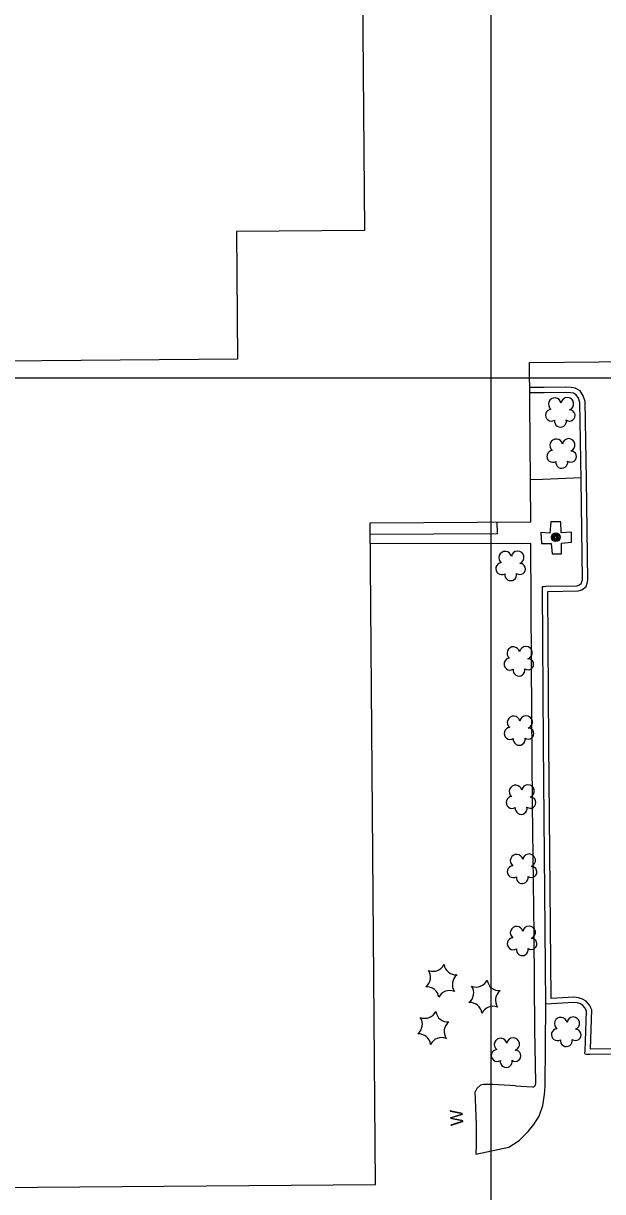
# Model space of a CAD drawing. Extents: x 353423 to 364002, y 127000 to 201942.
# Drawn here: x 360781 to 361052, y 145619 to 146166 of the extents above; entities that cross this region are included whole.
import ezdxf

# ---------------------------------------------------------------- set-up
doc = ezdxf.new("R2010")
doc.units = 0
for name, color, linetype in [('E_DTM_SlopeBottom', 7, 'Continuous'), ('E_FEN_Generic', 7, 'Continuous'), ('E_LAND_BrushLine', 7, 'Continuous'), ('E_LAND_TreeLine', 7, 'Continuous'), ('E_MISCPROP', 7, 'Continuous'), ('E_WTR_FlowLine', 7, 'Continuous')]:
    doc.layers.add(name, color=color, linetype=linetype)

msp = doc.modelspace()

# ---------------------------------------------------------------- linework, layer by layer
at = {"layer": 'E_DTM_SlopeBottom'}
msp.add_lwpolyline([(361011.32, 145668.68), (361000.84, 145669.24), (360996.45, 145669.23), (360995.05, 145669.01), (360993.29, 145667.34), (360992.4, 145665.55), (360992.5, 145662.68), (360992.73, 145658.07), (360992.77, 145654.73), (360992.97, 145650.25), (360992.97, 145646.6), (360992.92, 145643.63), (360992.97, 145640.9), (360992.82, 145636.69)], dxfattribs=at)
at = {"layer": 'E_FEN_Generic'}
for centre, radius, start, end in [((361029.77, 145987.61), 2.97, 11.2968, 232.5307), ((361035.62, 145987.79), 2.97, 288.9477, 171.9209), ((361028.17, 145982.48), 2.78, 94.2677, 302.0407), ((361036.66, 145982.37), 2.61, 233.6529, 91.5855), ((361032.39, 145979.69), 2.78, 170.9447, 11.9558), ((361036.27, 145968.53), 2.97, 288.9477, 171.9209), ((361028.81, 145963.22), 2.78, 94.2677, 302.0407), ((361030.42, 145968.35), 2.97, 11.2968, 232.5307), ((361033.03, 145960.43), 2.78, 170.9447, 11.9558), ((361037.3, 145963.11), 2.61, 233.6529, 91.5855), ((361006.52, 145915.77), 2.97, 11.2968, 232.5307), ((361012.37, 145915.95), 2.97, 288.9477, 171.9209), ((361004.91, 145910.64), 2.78, 94.2677, 302.0407), ((361013.41, 145910.52), 2.61, 233.6529, 91.5855), ((361009.14, 145907.84), 2.78, 170.9447, 11.9558), ((361010.37, 145871.12), 2.97, 11.2968, 232.5307), ((361016.23, 145871.3), 2.97, 288.9477, 171.9209), ((361008.77, 145865.99), 2.78, 94.2677, 302.0407), ((361017.26, 145865.88), 2.61, 233.6529, 91.5855), ((361012.99, 145863.2), 2.78, 170.9447, 11.9558), ((361010.48, 145838.69), 2.97, 11.2968, 232.5307), ((361016.33, 145838.87), 2.97, 288.9477, 171.9209), ((361008.88, 145833.56), 2.78, 94.2677, 302.0407), ((361017.37, 145833.45), 2.61, 233.6529, 91.5855), ((361013.1, 145830.77), 2.78, 170.9447, 11.9558), ((361011.4, 145806.38), 2.97, 11.2968, 232.5307), ((361017.25, 145806.57), 2.97, 288.9477, 171.9209), ((361009.8, 145801.26), 2.78, 94.2677, 302.0407), ((361018.29, 145801.14), 2.61, 233.6529, 91.5855), ((361014.02, 145798.46), 2.78, 170.9447, 11.9558), ((361011.9, 145773.98), 2.97, 11.2968, 232.5307), ((361017.75, 145774.16), 2.97, 288.9477, 171.9209), ((361010.3, 145768.85), 2.78, 94.2677, 302.0407), ((361018.79, 145768.74), 2.61, 233.6529, 91.5855), ((361014.52, 145766.06), 2.78, 170.9447, 11.9558), ((361011.9, 145740.26), 2.97, 11.2968, 232.5307), ((361017.76, 145740.44), 2.97, 288.9477, 171.9209), ((361010.3, 145735.13), 2.78, 94.2677, 302.0407), ((361018.79, 145735.02), 2.61, 233.6529, 91.5855), ((361014.52, 145732.34), 2.78, 170.9447, 11.9558), ((360972.82, 145727.97), 5.72, 248.0845, 333.8494), ((360983.62, 145726.26), 5.72, 188.0845, 273.8494), ((360965.92, 145719.47), 5.72, 308.0845, 33.8494), ((360987.54, 145716.04), 5.72, 128.0845, 213.8494), ((360969.84, 145709.26), 5.72, 8.0845, 93.8494), ((360986.08, 145712.1), 5.72, 308.0845, 33.8494), ((360992.97, 145720.6), 5.72, 248.0845, 333.8494), ((361003.78, 145718.89), 5.72, 188.0845, 273.8494), ((360980.64, 145707.54), 5.72, 68.0845, 153.8494), ((361007.69, 145708.67), 5.72, 128.0845, 213.8494), ((360990, 145701.89), 5.72, 8.0845, 93.8494), ((361000.8, 145700.17), 5.72, 68.0845, 153.8494), ((360962.07, 145697.46), 5.72, 308.0845, 33.8494), ((360968.96, 145705.96), 5.72, 248.0845, 333.8494), ((360979.76, 145704.24), 5.72, 188.0845, 273.8494), ((360983.68, 145694.02), 5.72, 128.0845, 213.8494), ((361032.56, 145697.71), 2.97, 11.2968, 232.5307), ((361038.41, 145697.89), 2.97, 288.9477, 171.9209), ((360965.98, 145687.24), 5.72, 8.0845, 93.8494), ((361030.95, 145692.58), 2.78, 94.2677, 302.0407), ((361039.44, 145692.47), 2.61, 233.6529, 91.5855), ((360976.79, 145685.52), 5.72, 68.0845, 153.8494), ((361004.4, 145687.93), 2.97, 11.2968, 232.5307), ((361010.25, 145688.11), 2.97, 288.9477, 171.9209), ((361035.17, 145689.79), 2.78, 170.9447, 11.9558), ((361002.8, 145682.8), 2.78, 94.2677, 302.0407), ((361011.29, 145682.69), 2.61, 233.6529, 91.5855), ((361007.02, 145680.01), 2.78, 170.9447, 11.9558)]:
    msp.add_arc(centre, radius, start, end, dxfattribs=at)
at = {"layer": 'E_LAND_BrushLine'}
for centre, radius in [((361030.18, 145925.34), 2.02), ((361030.16, 145925.34), 1.52), ((361030.2, 145925.35), 1.01), ((361030.19, 145925.35), 0.502)]:
    msp.add_circle(centre, radius, dxfattribs=at)
at = {"layer": 'E_LAND_TreeLine'}
for p, q in [((361000, 145000), (361000, 148000)), ((359000, 146000), (363500, 146000)), ((359000, 146000), (363000, 146000)), ((361000, 143500), (361000, 146000))]:
    msp.add_line(p, q, dxfattribs=at)
at = {"layer": 'E_MISCPROP'}
for points in [[(361026.56, 145899.93), (361040.64, 145900.21), (361042.46, 145900.78), (361044.38, 145902.36), (361044.89, 145903.93), (361045.18, 145905.25), (361044.66, 145952.27), (361043.92, 145988.82), (361043.07, 145991.59), (361041.56, 145993.82), (361039.34, 145995.13), (361037.4, 145995.41), (361034.71, 145995.6), (361024.77, 145995.49), (361018.05, 145995.45)], [(361116.38, 145684.28), (361046.2, 145683.36), (361044.55, 145683.3), (361044.01, 145683.5), (361043.87, 145684.02), (361043.94, 145684.86), (361044.59, 145703.64), (361043.93, 145705.03), (361042.81, 145706.29), (361041.73, 145706.94), (361040.28, 145707.4), (361038.52, 145707.63), (361025.61, 145706.93), (361024.49, 145828.8), (361024.06, 145901.21), (361024.04, 145902.29), (361024.46, 145902.35), (361024.74, 145902.38), (361025.63, 145902.41), (361040.23, 145902.7), (361041.24, 145903.02), (361042.23, 145903.83), (361042.48, 145904.58), (361042.68, 145905.51), (361042.16, 145952.23), (361041.43, 145988.42), (361040.79, 145990.5), (361039.81, 145991.95), (361038.49, 145992.72), (361037.13, 145992.92), (361034.64, 145993.1), (361024.79, 145992.99), (361018.07, 145992.95)], [(361018.4, 145952.32), (361024.11, 145952.54), (361042.14, 145953.29)], [(360943.38, 145926.73), (361003.01, 145927.18), (361002.79, 145932.53)], [(361032.9, 145917.58), (361032.97, 145922.59), (361037.62, 145923.05), (361037.56, 145927.68), (361032.67, 145927.49), (361032.56, 145932.6), (361027.85, 145932.54), (361027.43, 145927.35), (361023.22, 145927.59)], [(361011.32, 145668.68), (361019.36, 145668.1), (361019.92, 145668.16), (361020.74, 145668.89), (361020.84, 145669.65), (361020.81, 145670.2), (361020.36, 145695.07), (361020.15, 145739.39), (361019.38, 145800.22), (361018.85, 145866.12), (361018.5, 145922.39), (360943.42, 145922.33)], [(361023.22, 145927.59), (361023.61, 145922.4), (361028.08, 145922.43), (361028.47, 145917.64), (361032.9, 145917.58)], [(361046.48, 145685.86), (361047.11, 145704.16), (361046.04, 145706.43), (361044.42, 145708.24), (361042.77, 145709.23), (361040.83, 145709.85), (361038.62, 145710.14), (361028.09, 145709.57), (361026.99, 145828.82), (361026.56, 145899.93)], [(360992.82, 145636.69), (361008.24, 145639.94), (361013.16, 145643.11), (361017.34, 145647.27), (361019.97, 145650.58), (361022.4, 145654.45), (361024.09, 145659.49), (361024.89, 145664.57), (361025.2, 145668.37), (361025.61, 145706.93)], [(361258.85, 145687.73), (361252.99, 145687.49), (361215.49, 145687.53), (361166.07, 145687.08), (361116.35, 145686.78), (361046.48, 145685.86)]]:
    msp.add_lwpolyline(points, dxfattribs=at)
at = {"layer": 'E_WTR_FlowLine'}
for points in [[(360938.67, 146310.45), (360940.64, 146068.91), (360880.74, 146068.43), (360881.23, 146008.63), (360606.54, 146006.39)], [(360609.74, 145619.76), (360945.85, 145622.49), (360943.34, 145932.04), (361018.56, 145932.65), (361017.96, 146007.14), (361066.88, 146007.54), (361066.94, 146000.29), (361088.08, 146000.46), (361088.03, 146007.18), (361159.17, 146007.75), (361159.5, 145966.99), (361230.89, 145967.57), (361230.56, 146008.76), (361276.55, 146009.14), (361276.7, 145990.45), (361330.08, 145990.88), (361328.1, 146235.6)]]:
    msp.add_lwpolyline(points, dxfattribs=at)

# ---------------------------------------------------------------- texts
at = {"layer": 'E_DTM_SlopeBottom'}
msp.add_text('W', height=6, rotation=93.0278, dxfattribs=at).set_placement((360987, 145650.06))

doc.saveas('drawing.dxf')
